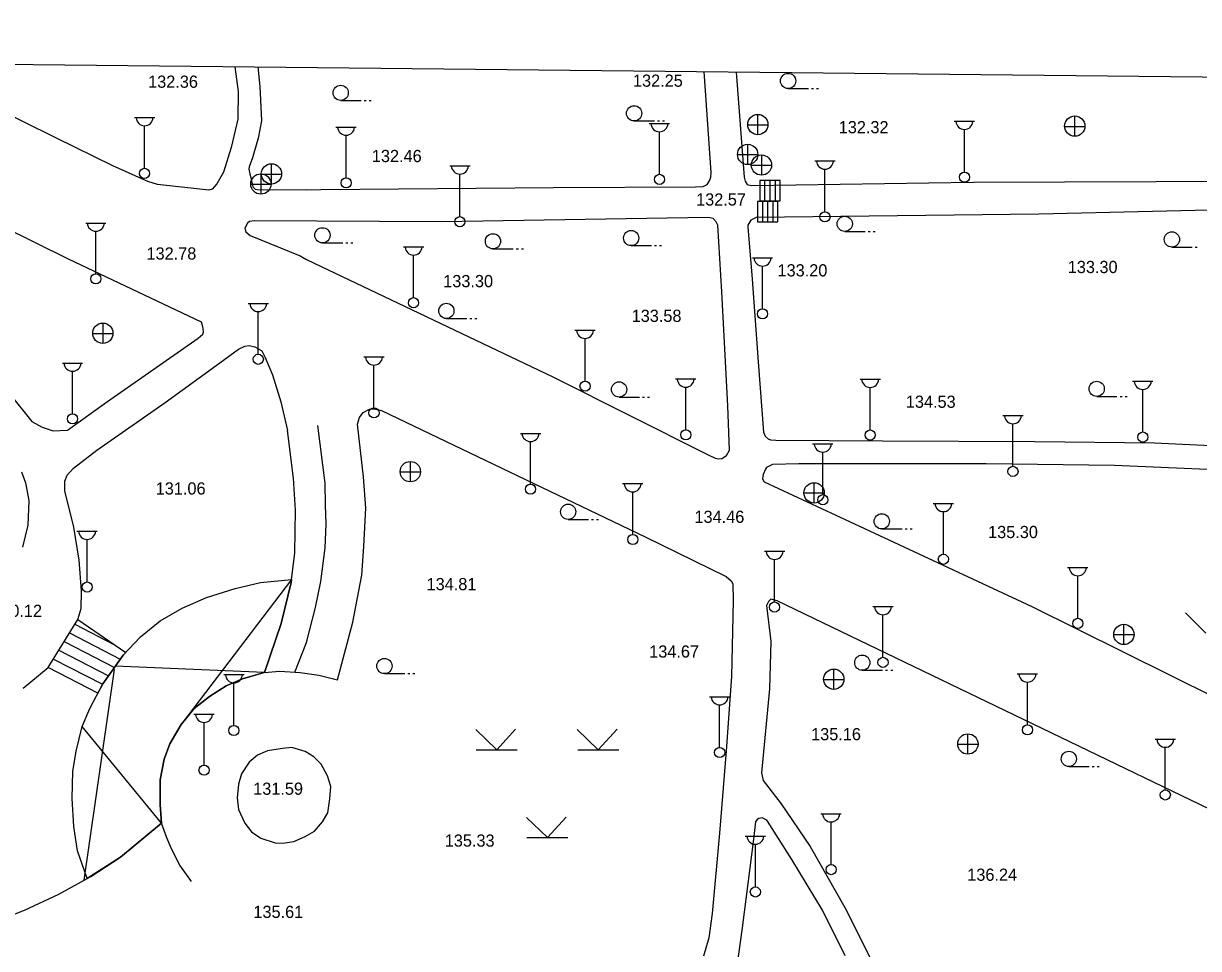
# Model space of a CAD drawing. Extents: x 419101 to 420177, y 4451541 to 4452254.
# Drawn here: x 419490.6 to 419606.3, y 4452154.7 to 4452245.8 of the extents above; entities that cross this region are included whole.
import ezdxf

# ---------------------------------------------------------------- set-up
doc = ezdxf.new("R2010")
doc.units = 0
doc.layers.add('0_ÖNERİ_LEJAND', color=7, linetype='Continuous')
doc.layers.add('3_HALİHAZIR', color=7, linetype='Continuous')

msp = doc.modelspace()

# ---------------------------------------------------------------- linework, layer by layer
at = {"layer": '0_ÖNERİ_LEJAND'}
msp.add_lwpolyline([(419108.72, 4452245.78), (420173.1, 4452234.54), (420165.77, 4451540.51), (419101.3, 4451551.75)], close=True, dxfattribs=at)
at = {"layer": '3_HALİHAZIR'}
for p, q in [((419565.9, 4452239.37), (419567.9, 4452239.37)), ((419568.2, 4452239.37), (419568.4, 4452239.37)), ((419568.7, 4452239.37), (419568.9, 4452239.37)), ((419521.83, 4452238.2), (419523.83, 4452238.2)), ((419524.13, 4452238.2), (419524.33, 4452238.2)), ((419524.63, 4452238.2), (419524.83, 4452238.2)), ((419501.51, 4452236.52), (419503.51, 4452236.52)), ((419550.73, 4452236.18), (419552.73, 4452236.18)), ((419553.03, 4452236.18), (419553.23, 4452236.18)), ((419553.53, 4452236.18), (419553.73, 4452236.18)), ((419562.93, 4452234.82), (419562.93, 4452236.82)), ((419582.27, 4452236.15), (419584.27, 4452236.15)), ((419594.16, 4452234.66), (419594.16, 4452236.66)), ((419502.51, 4452231.52), (419502.51, 4452235.71)), ((419521.36, 4452235.58), (419523.36, 4452235.58)), ((419552.23, 4452235.93), (419554.23, 4452235.93)), ((419553.23, 4452230.93), (419553.23, 4452235.13)), ((419561.91, 4452235.81), (419563.91, 4452235.81)), ((419583.27, 4452231.15), (419583.27, 4452235.34)), ((419593.14, 4452235.65), (419595.14, 4452235.65)), ((419522.36, 4452230.58), (419522.36, 4452234.77)), ((419561.93, 4452231.88), (419561.93, 4452233.88)), ((419560.91, 4452232.87), (419562.91, 4452232.87)), ((419563.3, 4452230.83), (419563.3, 4452232.83)), ((419515.03, 4452229.96), (419515.03, 4452231.96)), ((419532.57, 4452231.76), (419534.57, 4452231.76)), ((419562.28, 4452231.82), (419564.28, 4452231.82)), ((419568.53, 4452232.24), (419570.53, 4452232.24)), ((419513.99, 4452228.96), (419513.99, 4452230.96)), ((419514.01, 4452230.95), (419516.01, 4452230.95)), ((419533.57, 4452226.76), (419533.57, 4452230.95)), ((419569.53, 4452227.24), (419569.53, 4452231.43)), ((419512.97, 4452229.95), (419514.97, 4452229.95)), ((419565.12, 4452230.33), (419563.12, 4452230.33)), ((419563.12, 4452230.33), (419563.12, 4452228.33)), ((419565.12, 4452230.33), (419563.12, 4452230.33)), ((419563.12, 4452230.33), (419563.12, 4452228.33)), ((419563.62, 4452228.33), (419563.62, 4452230.33)), ((419564.12, 4452228.33), (419564.12, 4452230.33)), ((419564.66, 4452228.33), (419564.66, 4452230.33)), ((419565.12, 4452228.33), (419565.12, 4452230.33)), ((419565.12, 4452228.33), (419565.12, 4452230.33)), ((419564.89, 4452228.26), (419562.89, 4452228.26)), ((419562.89, 4452228.26), (419562.89, 4452226.26)), ((419564.89, 4452228.26), (419562.89, 4452228.26)), ((419562.89, 4452228.26), (419562.89, 4452226.26)), ((419563.12, 4452228.33), (419565.12, 4452228.33)), ((419563.12, 4452228.33), (419565.12, 4452228.33)), ((419563.4, 4452226.26), (419563.4, 4452228.26)), ((419563.89, 4452226.26), (419563.89, 4452228.26)), ((419564.44, 4452226.26), (419564.44, 4452228.26)), ((419564.89, 4452226.26), (419564.89, 4452228.26)), ((419564.89, 4452226.26), (419564.89, 4452228.26)), ((419496.71, 4452226.13), (419498.71, 4452226.13)), ((419562.89, 4452226.26), (419564.89, 4452226.26)), ((419562.89, 4452226.26), (419564.89, 4452226.26)), ((419497.71, 4452221.13), (419497.71, 4452225.33)), ((419571.48, 4452225.3), (419573.48, 4452225.3)), ((419573.78, 4452225.3), (419573.98, 4452225.3)), ((419574.28, 4452225.3), (419574.48, 4452225.3)), ((419520.03, 4452224.17), (419522.03, 4452224.17)), ((419522.33, 4452224.17), (419522.53, 4452224.17)), ((419522.83, 4452224.17), (419523.03, 4452224.17)), ((419528.01, 4452223.78), (419530.01, 4452223.78)), ((419536.83, 4452223.58), (419538.83, 4452223.58)), ((419539.13, 4452223.58), (419539.33, 4452223.58)), ((419539.63, 4452223.58), (419539.83, 4452223.58)), ((419550.44, 4452223.9), (419552.44, 4452223.9)), ((419552.74, 4452223.9), (419552.94, 4452223.9)), ((419553.24, 4452223.9), (419553.44, 4452223.9)), ((419603.71, 4452223.76), (419605.71, 4452223.76)), ((419606.01, 4452223.76), (419606.21, 4452223.76)), ((419529.01, 4452218.78), (419529.01, 4452222.97)), ((419562.38, 4452222.69), (419564.38, 4452222.69)), ((419563.38, 4452217.69), (419563.38, 4452221.88)), ((419512.71, 4452218.21), (419514.71, 4452218.21)), ((419513.71, 4452213.21), (419513.71, 4452217.41)), ((419532.24, 4452216.72), (419534.24, 4452216.72)), ((419534.54, 4452216.72), (419534.74, 4452216.72)), ((419535.04, 4452216.72), (419535.24, 4452216.72)), ((419498.42, 4452214.26), (419498.42, 4452216.26)), ((419544.9, 4452215.57), (419546.9, 4452215.57)), ((419497.4, 4452215.25), (419499.4, 4452215.25)), ((419545.9, 4452210.57), (419545.9, 4452214.76)), ((419494.41, 4452212.34), (419496.41, 4452212.34)), ((419524.11, 4452212.94), (419526.11, 4452212.94)), ((419525.11, 4452207.94), (419525.11, 4452212.13)), ((419495.41, 4452207.34), (419495.41, 4452211.54)), ((419554.82, 4452210.77), (419556.82, 4452210.77)), ((419572.99, 4452210.75), (419574.99, 4452210.75)), ((419555.82, 4452205.77), (419555.82, 4452209.97)), ((419573.99, 4452205.75), (419573.99, 4452209.95)), ((419599.84, 4452210.55), (419601.84, 4452210.55)), ((419600.84, 4452205.55), (419600.84, 4452209.75)), ((419549.25, 4452208.99), (419551.25, 4452208.99)), ((419551.55, 4452208.99), (419551.75, 4452208.99)), ((419552.05, 4452208.99), (419552.25, 4452208.99)), ((419596.3, 4452209.05), (419598.3, 4452209.05)), ((419598.6, 4452209.05), (419598.8, 4452209.05)), ((419599.1, 4452209.05), (419599.3, 4452209.05)), ((419587.05, 4452207.17), (419589.05, 4452207.17)), ((419588.05, 4452202.17), (419588.05, 4452206.37)), ((419539.53, 4452205.41), (419541.53, 4452205.41)), ((419540.53, 4452200.41), (419540.53, 4452204.6)), ((419568.32, 4452204.38), (419570.32, 4452204.38)), ((419528.7, 4452200.63), (419528.7, 4452202.63)), ((419569.32, 4452199.38), (419569.32, 4452203.57)), ((419527.68, 4452201.62), (419529.68, 4452201.62)), ((419549.6, 4452200.46), (419551.6, 4452200.46)), ((419568.48, 4452198.55), (419568.48, 4452200.55)), ((419550.6, 4452195.46), (419550.6, 4452199.65)), ((419567.46, 4452199.54), (419569.46, 4452199.54)), ((419580.2, 4452198.51), (419582.2, 4452198.51)), ((419544.24, 4452196.94), (419546.24, 4452196.94)), ((419546.54, 4452196.94), (419546.74, 4452196.94)), ((419547.04, 4452196.94), (419547.24, 4452196.94)), ((419581.2, 4452193.51), (419581.2, 4452197.7)), ((419495.85, 4452195.78), (419497.85, 4452195.78)), ((419575.13, 4452196), (419577.13, 4452196)), ((419577.43, 4452196), (419577.63, 4452196)), ((419577.93, 4452196), (419578.13, 4452196)), ((419496.85, 4452190.78), (419496.85, 4452194.97)), ((419563.57, 4452193.81), (419565.57, 4452193.81)), ((419564.57, 4452188.81), (419564.57, 4452193)), ((419593.44, 4452192.2), (419595.44, 4452192.2)), ((419516.98, 4452191.01), (419506.31, 4452177.01)), ((419594.44, 4452187.2), (419594.44, 4452191.39)), ((419574.25, 4452188.36), (419576.25, 4452188.36)), ((419575.25, 4452183.36), (419575.25, 4452187.55)), ((419607.06, 4452185.75), (419605.06, 4452187.75)), ((419495.63, 4452186.61), (419499.54, 4452184.6)), ((419598.99, 4452184.6), (419598.99, 4452186.6)), ((419495.11, 4452185.76), (419500.12, 4452183.18)), ((419597.97, 4452185.59), (419599.97, 4452185.59)), ((419494.58, 4452184.9), (419499.54, 4452182.35)), ((419493.53, 4452183.19), (419498.37, 4452180.7)), ((419494.06, 4452184.05), (419498.95, 4452181.53)), ((419496.55, 4452161.4), (419499.55, 4452182.15)), ((419514.31, 4452181.86), (419499.63, 4452182.48)), ((419526.14, 4452181.75), (419528.14, 4452181.75)), ((419528.44, 4452181.75), (419528.64, 4452181.75)), ((419528.94, 4452181.75), (419529.14, 4452181.75)), ((419570.42, 4452180.19), (419570.42, 4452182.19)), ((419573.21, 4452182.08), (419575.21, 4452182.08)), ((419575.51, 4452182.08), (419575.71, 4452182.08)), ((419576.01, 4452182.08), (419576.21, 4452182.08)), ((419510.31, 4452181.65), (419512.31, 4452181.65)), ((419511.31, 4452176.65), (419511.31, 4452180.84)), ((419569.4, 4452181.18), (419571.4, 4452181.18)), ((419588.48, 4452181.72), (419590.48, 4452181.72)), ((419589.48, 4452176.72), (419589.48, 4452180.91)), ((419558.16, 4452179.48), (419560.16, 4452179.48)), ((419559.16, 4452174.48), (419559.16, 4452178.67)), ((419507.37, 4452177.75), (419509.37, 4452177.75)), ((419504.19, 4452167.03), (419496.37, 4452176.54)), ((419508.37, 4452172.75), (419508.37, 4452176.95)), ((419537.2, 4452174.26), (419535.14, 4452176.25)), ((419537.2, 4452174.26), (419539.05, 4452176.27)), ((419547.2, 4452174.26), (419545.14, 4452176.25)), ((419547.2, 4452174.26), (419549.05, 4452176.27)), ((419582.6, 4452174.8), (419584.6, 4452174.8)), ((419583.62, 4452173.81), (419583.62, 4452175.81)), ((419602.06, 4452175.3), (419604.06, 4452175.3)), ((419535.18, 4452174.26), (419539.22, 4452174.26)), ((419545.18, 4452174.26), (419549.22, 4452174.26)), ((419603.06, 4452170.3), (419603.06, 4452174.49)), ((419593.56, 4452172.6), (419595.56, 4452172.6)), ((419595.86, 4452172.6), (419596.06, 4452172.6)), ((419596.36, 4452172.6), (419596.56, 4452172.6)), ((419569.14, 4452167.95), (419571.14, 4452167.95)), ((419542.2, 4452165.6), (419540.14, 4452167.59)), ((419542.2, 4452165.6), (419544.05, 4452167.61)), ((419570.14, 4452162.95), (419570.14, 4452167.14)), ((419540.18, 4452165.6), (419544.22, 4452165.6)), ((419561.68, 4452165.75), (419563.68, 4452165.75)), ((419562.68, 4452160.75), (419562.68, 4452164.94))]:
    msp.add_line(p, q, dxfattribs=at)
for points in [[(419511.4, 4452241.52), (419511.72, 4452239.07), (419511.71, 4452236.37), (419511.03, 4452233.56), (419510.28, 4452231.15), (419509.64, 4452229.98), (419509.18, 4452229.47), (419508.84, 4452229.35), (419503.77, 4452229.92), (419502.83, 4452230.22), (419499.39, 4452231.75), (419493.82, 4452234.48), (419480.33, 4452241.16), (419478.84, 4452241.87)], [(419513.67, 4452241.5), (419513.88, 4452239.58), (419514.03, 4452236.2), (419513.69, 4452234.48), (419513.14, 4452232.56), (419512.8, 4452231.65), (419512.77, 4452231.43), (419512.87, 4452230.97), (419513.17, 4452229.73), (419513.22, 4452229.66), (419513.39, 4452229.47), (419513.59, 4452229.42), (419518.49, 4452229.4), (419519.88, 4452229.42), (419542.81, 4452229.62), (419556.77, 4452229.7), (419557.53, 4452229.74), (419557.92, 4452229.91), (419558.16, 4452230.29), (419558.28, 4452230.64), (419558.32, 4452231.11), (419557.64, 4452241.04)], [(419560.8, 4452241), (419561.59, 4452230.66), (419561.68, 4452230.25), (419561.88, 4452229.93), (419562.29, 4452229.84), (419584.13, 4452230.14), (419611.16, 4452230.24), (419611.61, 4452230.28), (419611.86, 4452230.45), (419611.89, 4452230.46), (419611.96, 4452230.81), (419612, 4452231.06), (419611.97, 4452231.34), (419610.65, 4452235.07), (419609.71, 4452238.02), (419609.2, 4452239.78), (419609.08, 4452240.49)], [(419489.15, 4452209.41), (419491.42, 4452206.59), (419492.41, 4452206.02), (419493.51, 4452205.66), (419494.93, 4452205.73), (419498.77, 4452208.47), (419507.78, 4452214.8), (419508.24, 4452215.19), (419508.33, 4452215.37), (419508.28, 4452215.75), (419508.18, 4452216.18), (419508.11, 4452216.37), (419495.02, 4452222.58), (419478.61, 4452230.67)], [(419612.99, 4452227.52), (419590.59, 4452227), (419562.76, 4452226.66), (419562.24, 4452226.41), (419561.94, 4452225.93), (419561.94, 4452225.75), (419562.37, 4452220.61), (419562.95, 4452212.46), (419563.48, 4452205.54), (419563.64, 4452205.15), (419563.95, 4452204.87), (419564.16, 4452204.79), (419564.71, 4452204.73), (419575.19, 4452204.69), (419590.2, 4452204.61), (419602.01, 4452204.47), (419615.16, 4452203.85)], [(419495.93, 4452187.09), (419496.25, 4452188.16), (419496.3, 4452189.92), (419496.07, 4452192.94), (419495.54, 4452196.16), (419494.65, 4452199.75), (419494.67, 4452200.72), (419494.87, 4452201.3), (419495.5, 4452201.98), (419497.8, 4452203.75), (419504.53, 4452208.44), (419509.57, 4452212.11), (419511.75, 4452213.71), (419512.39, 4452214), (419512.8, 4452214.06), (419513.36, 4452213.95), (419514.06, 4452213.54), (419514.38, 4452212.9), (419515.1, 4452211.19), (419515.93, 4452208.52), (419516.58, 4452205.68)], [(419523.47, 4452206.31), (419523.67, 4452206.96), (419524.04, 4452207.48), (419524.68, 4452207.78), (419525.13, 4452207.83), (419525.85, 4452207.65), (419535.29, 4452203.14), (419551.81, 4452195.22), (419559.81, 4452191.32), (419560.29, 4452190.9), (419560.46, 4452190.58), (419560.48, 4452188.91), (419560.32, 4452181.47), (419559.79, 4452174.14), (419559.14, 4452166.04), (419558.42, 4452158.12), (419558.1, 4452155.72), (419557.58, 4452153.92)], [(419507.12, 4452161.27), (419505.98, 4452162.9), (419505.17, 4452164.48), (419504.69, 4452165.59), (419504.19, 4452167.03), (419504.04, 4452168.83), (419504.04, 4452171.3), (419504.44, 4452173.33), (419505, 4452174.84), (419506.1, 4452176.75), (419507.41, 4452178.33), (419508.9, 4452179.51), (419510.56, 4452180.56), (419512.15, 4452181.25), (419514.28, 4452181.85), (419515.83, 4452181.98), (419517.84, 4452181.87), (419519.67, 4452181.61), (419521.5, 4452181.13), (419523.01, 4452186.82), (419523.9, 4452191.46), (419524.12, 4452194.28), (419524.29, 4452198.05), (419524.09, 4452201.13), (419523.47, 4452206.31)], [(419517.31, 4452181.9), (419518.47, 4452184.83), (419519.36, 4452188.25), (419519.88, 4452190.84), (419520.31, 4452194.15), (419520.4, 4452196.46), (419520.34, 4452198.39), (419520.31, 4452200.5), (419519.57, 4452206.18)], [(419514.31, 4452181.86), (419515.96, 4452186.7), (419516.95, 4452190.73), (419517.32, 4452193.66), (419517.37, 4452197.84), (419517.19, 4452200.99), (419516.58, 4452205.68)], [(419490.38, 4452201.62), (419490.79, 4452200.55), (419491.1, 4452198.81), (419491.01, 4452196.36), (419490.49, 4452194.2)], [(419609.49, 4452201.74), (419598.06, 4452202.24), (419585.42, 4452202.42), (419575.82, 4452202.41), (419566.95, 4452202.42), (419564.38, 4452202.35), (419563.79, 4452202.05), (419563.66, 4452201.89), (419563.46, 4452201.36), (419563.37, 4452200.94), (419563.54, 4452200.65), (419573.44, 4452196.05), (419589.9, 4452188.36), (419608.03, 4452179.38)], [(419611.97, 4452166.2), (419589.09, 4452177.24), (419564.84, 4452188.91), (419564.21, 4452189.07), (419563.96, 4452188.85), (419563.77, 4452188.46), (419564.19, 4452184.9), (419564.08, 4452180.26), (419563.28, 4452171.97), (419563.46, 4452171.23), (419565.21, 4452168.93), (419568.09, 4452164.71), (419571.48, 4452158.71), (419574.28, 4452153.17)], [(419490.54, 4452180.33), (419493.01, 4452182.34)], [(419483.7, 4452156.2), (419487.33, 4452157.13), (419490.67, 4452158.44), (419494.05, 4452160.02), (419497.22, 4452161.78), (419500.15, 4452163.66), (419504.19, 4452167.03)], [(419571.52, 4452153.95), (419569.28, 4452158.44), (419566.26, 4452163.44), (419563.88, 4452167.22), (419563.82, 4452167.31), (419563.36, 4452167.55), (419563.02, 4452167.49), (419562.86, 4452167.38), (419562.7, 4452167.14), (419562.49, 4452165.45), (419561.39, 4452156.72), (419560.86, 4452152.94)]]:
    msp.add_lwpolyline(points, dxfattribs=at)
for points in [[(419518.45, 4452222.53), (419542.74, 4452210.99), (419557.91, 4452203.35), (419558.71, 4452202.98), (419559.04, 4452202.9), (419559.38, 4452202.94), (419559.84, 4452203.22), (419560.12, 4452203.77), (419559.97, 4452208.11), (419559.37, 4452219.35), (419558.98, 4452225.91), (419558.81, 4452226.25), (419558.52, 4452226.57), (419558.03, 4452226.68), (419531.78, 4452226.23), (419513.34, 4452226.33), (419512.85, 4452226.28), (419512.64, 4452226.11), (419512.4, 4452225.62), (419512.4, 4452225.62), (419512.48, 4452225.26), (419512.92, 4452224.91), (419517.85, 4452222.91)], [(419496.84, 4452161.56), (419495.91, 4452164.31), (419495.53, 4452166.7), (419495.38, 4452169.45), (419495.43, 4452172.1), (419495.76, 4452174.11), (419496.37, 4452176.54), (419497.11, 4452178.33), (419498.39, 4452180.74), (419500.41, 4452183.57), (419502.12, 4452185.36), (419504.05, 4452186.96), (419506.22, 4452188.19), (419508.6, 4452189.26), (419511.43, 4452190.14), (419513.94, 4452190.73), (419516.98, 4452191.01), (419516.95, 4452190.73), (419515.96, 4452186.7), (419514.31, 4452181.86), (419512.15, 4452181.25), (419510.56, 4452180.56), (419508.9, 4452179.51), (419507.41, 4452178.33), (419506.1, 4452176.75), (419505, 4452174.84), (419504.44, 4452173.33), (419504.04, 4452171.3), (419504.04, 4452168.83), (419504.19, 4452167.03), (419500.15, 4452163.66)], [(419497.91, 4452179.82), (419493.01, 4452182.34), (419495.93, 4452187.09), (419500.65, 4452183.83), (419500.41, 4452183.57), (419498.39, 4452180.74)], [(419517.03, 4452174.47), (419516.09, 4452174.39), (419514.62, 4452174.15), (419513.65, 4452173.73), (419512.8, 4452173.04), (419512.05, 4452171.89), (419511.75, 4452170.87), (419511.62, 4452169.53), (419511.77, 4452168.38), (419512.4, 4452167.03), (419513.03, 4452166.16), (419513.97, 4452165.55), (419515.37, 4452165.1), (419516.14, 4452165.05), (419517.22, 4452165.22), (419518.33, 4452165.7), (419519.24, 4452166.25), (419520.03, 4452167.17), (419520.55, 4452168.05), (419520.77, 4452169.41), (419520.85, 4452170.62), (419520.52, 4452171.67), (419519.92, 4452172.83), (419519.2, 4452173.55), (419518.32, 4452174.09)]]:
    msp.add_lwpolyline(points, close=True, dxfattribs=at)
for centre, radius in [((419565.9, 4452240.12), 0.75), ((419521.83, 4452238.95), 0.75), ((419550.73, 4452236.93), 0.75), ((419562.92, 4452235.83), 1), ((419594.14, 4452235.67), 1), ((419561.92, 4452232.88), 1), ((419563.28, 4452231.84), 1), ((419502.51, 4452231.02), 0.5), ((419515.01, 4452230.97), 1), ((419513.97, 4452229.97), 1), ((419522.36, 4452230.08), 0.5), ((419553.23, 4452230.43), 0.5), ((419583.27, 4452230.65), 0.5), ((419569.53, 4452226.74), 0.5), ((419533.57, 4452226.26), 0.5), ((419571.48, 4452226.05), 0.75), ((419520.03, 4452224.92), 0.75), ((419536.83, 4452224.33), 0.75), ((419550.44, 4452224.65), 0.75), ((419603.71, 4452224.51), 0.75), ((419497.71, 4452220.63), 0.5), ((419529.01, 4452218.28), 0.5), ((419532.24, 4452217.47), 0.75), ((419563.38, 4452217.19), 0.5), ((419498.4, 4452215.27), 1), ((419513.71, 4452212.71), 0.5), ((419545.9, 4452210.07), 0.5), ((419549.25, 4452209.74), 0.75), ((419596.3, 4452209.8), 0.75), ((419495.41, 4452206.84), 0.5), ((419525.11, 4452207.44), 0.5), ((419555.82, 4452205.27), 0.5), ((419573.99, 4452205.25), 0.5), ((419600.84, 4452205.05), 0.5), ((419528.69, 4452201.64), 1), ((419588.05, 4452201.67), 0.5), ((419540.53, 4452199.91), 0.5), ((419568.46, 4452199.55), 1), ((419569.32, 4452198.88), 0.5), ((419544.24, 4452197.69), 0.75), ((419575.13, 4452196.75), 0.75), ((419550.6, 4452194.96), 0.5), ((419581.2, 4452193.01), 0.5), ((419496.85, 4452190.28), 0.5), ((419564.57, 4452188.31), 0.5), ((419594.44, 4452186.7), 0.5), ((419598.98, 4452185.61), 1), ((419526.14, 4452182.5), 0.75), ((419573.21, 4452182.83), 0.75), ((419575.25, 4452182.86), 0.5), ((419570.4, 4452181.2), 1), ((419511.31, 4452176.15), 0.5), ((419589.48, 4452176.22), 0.5), ((419583.61, 4452174.82), 1), ((419559.16, 4452173.98), 0.5), ((419593.56, 4452173.35), 0.75), ((419508.37, 4452172.25), 0.5), ((419603.06, 4452169.8), 0.5), ((419570.14, 4452162.45), 0.5), ((419562.68, 4452160.25), 0.5)]:
    msp.add_circle(centre, radius, dxfattribs=at)
for centre in [(419502.51, 4452236.55), (419522.36, 4452235.61), (419553.23, 4452235.96), (419583.27, 4452236.18), (419533.57, 4452231.79), (419569.53, 4452232.27), (419497.71, 4452226.16), (419529.01, 4452223.81), (419563.38, 4452222.72), (419513.71, 4452218.24), (419545.9, 4452215.6), (419495.41, 4452212.37), (419525.11, 4452212.97), (419555.82, 4452210.8), (419573.99, 4452210.78), (419600.84, 4452210.58), (419588.05, 4452207.2), (419540.53, 4452205.44), (419569.32, 4452204.41), (419550.6, 4452200.49), (419581.2, 4452198.54), (419496.85, 4452195.81), (419564.57, 4452193.84), (419594.44, 4452192.23), (419575.25, 4452188.39), (419511.31, 4452181.68), (419589.48, 4452181.75), (419559.16, 4452179.51), (419508.37, 4452177.78), (419603.06, 4452175.33), (419570.14, 4452167.98), (419562.68, 4452165.78)]:
    msp.add_arc(centre, 0.837, 183.298, 356.9072, dxfattribs=at)

# ---------------------------------------------------------------- texts
for s, p in [('132.25 ', (419550.62, 4452239.55)), ('132.36 ', (419502.86, 4452239.45)), ('132.32 ', (419570.89, 4452234.97)), ('132.46 ', (419524.9, 4452232.13)), ('132.57 ', (419556.84, 4452227.85)), ('132.78 ', (419502.7, 4452222.53)), ('133.30 ', (419593.45, 4452221.2)), ('133.20 ', (419564.86, 4452220.87)), ('133.30 ', (419531.93, 4452219.81)), ('133.58 ', (419550.49, 4452216.39)), ('134.53 ', (419577.5, 4452207.93)), ('131.06 ', (419503.61, 4452199.39)), ('134.46 ', (419556.68, 4452196.6)), ('135.30 ', (419585.6, 4452195.1)), ('134.81 ', (419530.29, 4452189.97)), ('130.12 ', (419487.5, 4452187.34)), ('134.67 ', (419552.22, 4452183.33)), ('135.16 ', (419568.17, 4452175.19)), ('131.59 ', (419513.21, 4452169.82)), ('135.33 ', (419532.08, 4452164.71)), ('136.24 ', (419583.55, 4452161.35)), ('135.61 ', (419513.23, 4452157.69))]:
    msp.add_text(s, height=1.2, rotation=359.998, dxfattribs=at).set_placement(p)

doc.saveas('drawing.dxf')
